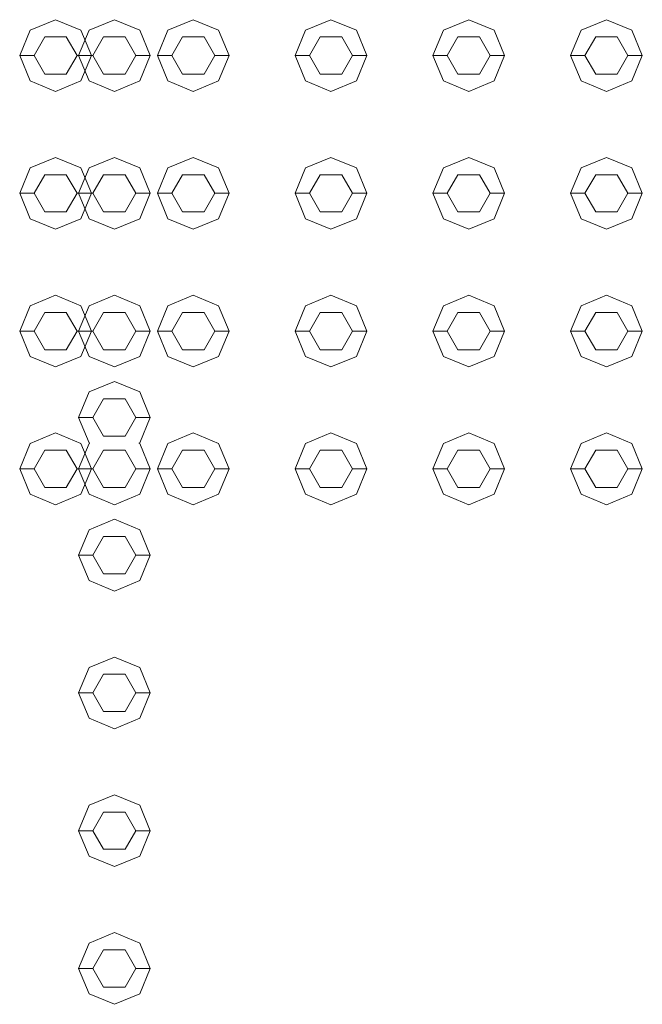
# Model space of a CAD drawing. Header units: millimetres. Extents: x 2 to 902, y -447 to 199.
# Tile 516 of 656: x 29.908 to 30.342, y 149.411 to 150.097. Entities that reach past the tile are written whole.
import ezdxf

# ---------------------------------------------------------------- set-up
doc = ezdxf.new("R2010")
doc.units = ezdxf.units.MM
doc.header["$MEASUREMENT"] = 0
doc.layers.add('IFC-Elemento construtivo genérico-Contorno', color=253, linetype='Continuous', lineweight=5)

msp = doc.modelspace()

# ---------------------------------------------------------------- linework, layer by layer
at = {"layer": 'IFC-Elemento construtivo genérico-Contorno', "color": 7, "lineweight": 5}
for p, q in [((29.91543, 150.09007), (29.93311, 150.0974)), ((29.93311, 150.0974), (29.95079, 150.09007)), ((29.95643, 150.09007), (29.97411, 150.0974)), ((29.97411, 150.0974), (29.99179, 150.09007)), ((30.01143, 150.09007), (30.02911, 150.0974)), ((30.02911, 150.0974), (30.04679, 150.09007)), ((30.10743, 150.09007), (30.12511, 150.0974)), ((30.12511, 150.0974), (30.14279, 150.09007)), ((30.20343, 150.09007), (30.22111, 150.0974)), ((30.22111, 150.0974), (30.23879, 150.09007)), ((30.29943, 150.09007), (30.31711, 150.0974)), ((30.31711, 150.0974), (30.33479, 150.09007)), ((29.90811, 150.0724), (29.91543, 150.09007)), ((29.91811, 150.0724), (29.92561, 150.08538)), ((29.92561, 150.08538), (29.94061, 150.08538)), ((29.94061, 150.08538), (29.94811, 150.0724)), ((29.94911, 150.0724), (29.95643, 150.09007)), ((29.95079, 150.09007), (29.95811, 150.0724)), ((29.95911, 150.0724), (29.96661, 150.08538)), ((29.96661, 150.08538), (29.98161, 150.08538)), ((29.98161, 150.08538), (29.98911, 150.0724)), ((29.99179, 150.09007), (29.99911, 150.0724)), ((30.00411, 150.0724), (30.01143, 150.09007)), ((30.01411, 150.0724), (30.02161, 150.08538)), ((30.02161, 150.08538), (30.03661, 150.08538)), ((30.03661, 150.08538), (30.04411, 150.0724)), ((30.04679, 150.09007), (30.05411, 150.0724)), ((30.10011, 150.0724), (30.10743, 150.09007)), ((30.11011, 150.0724), (30.11761, 150.08538)), ((30.11761, 150.08538), (30.13261, 150.08538)), ((30.13261, 150.08538), (30.14011, 150.0724)), ((30.14279, 150.09007), (30.15011, 150.0724)), ((30.19611, 150.0724), (30.20343, 150.09007)), ((30.20611, 150.0724), (30.21361, 150.08538)), ((30.21361, 150.08538), (30.22861, 150.08538)), ((30.22861, 150.08538), (30.23611, 150.0724)), ((30.23879, 150.09007), (30.24611, 150.0724)), ((30.29211, 150.0724), (30.29943, 150.09007)), ((30.30211, 150.0724), (30.30961, 150.08538)), ((30.30961, 150.08538), (30.32461, 150.08538)), ((30.32461, 150.08538), (30.33211, 150.0724)), ((30.33479, 150.09007), (30.34211, 150.0724)), ((29.90811, 150.0724), (29.91811, 150.0724)), ((29.90811, 150.0724), (29.91543, 150.05472)), ((29.91811, 150.0724), (29.92561, 150.05941)), ((29.94061, 150.05941), (29.94811, 150.0724)), ((29.94811, 150.0724), (29.95811, 150.0724)), ((29.94911, 150.0724), (29.95911, 150.0724)), ((29.94911, 150.0724), (29.95643, 150.05472)), ((29.95079, 150.05472), (29.95811, 150.0724)), ((29.95911, 150.0724), (29.96661, 150.05941)), ((29.98161, 150.05941), (29.98911, 150.0724)), ((29.98911, 150.0724), (29.99911, 150.0724)), ((29.99179, 150.05472), (29.99911, 150.0724)), ((30.00411, 150.0724), (30.01411, 150.0724)), ((30.00411, 150.0724), (30.01143, 150.05472)), ((30.01411, 150.0724), (30.02161, 150.05941)), ((30.03661, 150.05941), (30.04411, 150.0724)), ((30.04411, 150.0724), (30.05411, 150.0724)), ((30.04679, 150.05472), (30.05411, 150.0724)), ((30.10011, 150.0724), (30.11011, 150.0724)), ((30.10011, 150.0724), (30.10743, 150.05472)), ((30.11011, 150.0724), (30.11761, 150.05941)), ((30.13261, 150.05941), (30.14011, 150.0724)), ((30.14011, 150.0724), (30.15011, 150.0724)), ((30.14279, 150.05472), (30.15011, 150.0724)), ((30.19611, 150.0724), (30.20611, 150.0724)), ((30.19611, 150.0724), (30.20343, 150.05472)), ((30.20611, 150.0724), (30.21361, 150.05941)), ((30.22861, 150.05941), (30.23611, 150.0724)), ((30.23611, 150.0724), (30.24611, 150.0724)), ((30.23879, 150.05472), (30.24611, 150.0724)), ((30.29211, 150.0724), (30.30211, 150.0724)), ((30.29211, 150.0724), (30.29943, 150.05472)), ((30.30211, 150.0724), (30.30961, 150.05941)), ((30.32461, 150.05941), (30.33211, 150.0724)), ((30.33211, 150.0724), (30.34211, 150.0724)), ((30.33479, 150.05472), (30.34211, 150.0724)), ((29.92561, 150.05941), (29.94061, 150.05941)), ((29.96661, 150.05941), (29.98161, 150.05941)), ((30.02161, 150.05941), (30.03661, 150.05941)), ((30.11761, 150.05941), (30.13261, 150.05941)), ((30.21361, 150.05941), (30.22861, 150.05941)), ((30.30961, 150.05941), (30.32461, 150.05941)), ((29.91543, 150.05472), (29.93311, 150.0474)), ((29.93311, 150.0474), (29.95079, 150.05472)), ((29.95643, 150.05472), (29.97411, 150.0474)), ((29.97411, 150.0474), (29.99179, 150.05472)), ((30.01143, 150.05472), (30.02911, 150.0474)), ((30.02911, 150.0474), (30.04679, 150.05472)), ((30.10743, 150.05472), (30.12511, 150.0474)), ((30.12511, 150.0474), (30.14279, 150.05472)), ((30.20343, 150.05472), (30.22111, 150.0474)), ((30.22111, 150.0474), (30.23879, 150.05472)), ((30.29943, 150.05472), (30.31711, 150.0474)), ((30.31711, 150.0474), (30.33479, 150.05472)), ((29.91543, 149.99408), (29.93311, 150.0014)), ((29.93311, 150.0014), (29.95079, 149.99408)), ((29.95643, 149.99408), (29.97411, 150.0014)), ((29.97411, 150.0014), (29.99179, 149.99408)), ((30.01143, 149.99408), (30.02911, 150.0014)), ((30.02911, 150.0014), (30.04679, 149.99408)), ((30.10743, 149.99408), (30.12511, 150.0014)), ((30.12511, 150.0014), (30.14279, 149.99408)), ((30.20343, 149.99408), (30.22111, 150.0014)), ((30.22111, 150.0014), (30.23879, 149.99408)), ((30.29943, 149.99408), (30.31711, 150.0014)), ((30.31711, 150.0014), (30.33479, 149.99408)), ((29.90811, 149.9764), (29.91543, 149.99408)), ((29.91811, 149.9764), (29.92561, 149.98939)), ((29.92561, 149.98939), (29.94061, 149.98939)), ((29.94061, 149.98939), (29.94811, 149.9764)), ((29.94911, 149.9764), (29.95643, 149.99408)), ((29.95079, 149.99408), (29.95811, 149.9764)), ((29.95911, 149.9764), (29.96661, 149.98939)), ((29.96661, 149.98939), (29.98161, 149.98939)), ((29.98161, 149.98939), (29.98911, 149.9764)), ((29.99179, 149.99408), (29.99911, 149.9764)), ((30.00411, 149.9764), (30.01143, 149.99408)), ((30.01411, 149.9764), (30.02161, 149.98939)), ((30.02161, 149.98939), (30.03661, 149.98939)), ((30.03661, 149.98939), (30.04411, 149.9764)), ((30.04679, 149.99408), (30.05411, 149.9764)), ((30.10011, 149.9764), (30.10743, 149.99408)), ((30.11011, 149.9764), (30.11761, 149.98939)), ((30.11761, 149.98939), (30.13261, 149.98939)), ((30.13261, 149.98939), (30.14011, 149.9764)), ((30.14279, 149.99408), (30.15011, 149.9764)), ((30.19611, 149.9764), (30.20343, 149.99408)), ((30.20611, 149.9764), (30.21361, 149.98939)), ((30.21361, 149.98939), (30.22861, 149.98939)), ((30.22861, 149.98939), (30.23611, 149.9764)), ((30.23879, 149.99408), (30.24611, 149.9764)), ((30.29211, 149.9764), (30.29943, 149.99408)), ((30.30211, 149.9764), (30.30961, 149.98939)), ((30.30961, 149.98939), (30.32461, 149.98939)), ((30.32461, 149.98939), (30.33211, 149.9764)), ((30.33479, 149.99408), (30.34211, 149.9764)), ((29.90811, 149.9764), (29.91811, 149.9764)), ((29.90811, 149.9764), (29.91543, 149.95871)), ((29.91811, 149.9764), (29.92561, 149.9634)), ((29.94061, 149.9634), (29.94811, 149.9764)), ((29.94811, 149.9764), (29.95811, 149.9764)), ((29.94911, 149.9764), (29.95911, 149.9764)), ((29.94911, 149.9764), (29.95643, 149.95871)), ((29.95079, 149.95871), (29.95811, 149.9764)), ((29.95911, 149.9764), (29.96661, 149.9634)), ((29.98161, 149.9634), (29.98911, 149.9764)), ((29.98911, 149.9764), (29.99911, 149.9764)), ((29.99179, 149.95871), (29.99911, 149.9764)), ((30.00411, 149.9764), (30.01411, 149.9764)), ((30.00411, 149.9764), (30.01143, 149.95871)), ((30.01411, 149.9764), (30.02161, 149.9634)), ((30.03661, 149.9634), (30.04411, 149.9764)), ((30.04411, 149.9764), (30.05411, 149.9764)), ((30.04679, 149.95871), (30.05411, 149.9764)), ((30.10011, 149.9764), (30.11011, 149.9764)), ((30.10011, 149.9764), (30.10743, 149.95871)), ((30.11011, 149.9764), (30.11761, 149.9634)), ((30.13261, 149.9634), (30.14011, 149.9764)), ((30.14011, 149.9764), (30.15011, 149.9764)), ((30.14279, 149.95871), (30.15011, 149.9764)), ((30.19611, 149.9764), (30.20611, 149.9764)), ((30.19611, 149.9764), (30.20343, 149.95871)), ((30.20611, 149.9764), (30.21361, 149.9634)), ((30.22861, 149.9634), (30.23611, 149.9764)), ((30.23611, 149.9764), (30.24611, 149.9764)), ((30.23879, 149.95871), (30.24611, 149.9764)), ((30.29211, 149.9764), (30.30211, 149.9764)), ((30.29211, 149.9764), (30.29943, 149.95871)), ((30.30211, 149.9764), (30.30961, 149.9634)), ((30.32461, 149.9634), (30.33211, 149.9764)), ((30.33211, 149.9764), (30.34211, 149.9764)), ((30.33479, 149.95871), (30.34211, 149.9764)), ((29.92561, 149.9634), (29.94061, 149.9634)), ((29.96661, 149.9634), (29.98161, 149.9634)), ((30.02161, 149.9634), (30.03661, 149.9634)), ((30.11761, 149.9634), (30.13261, 149.9634)), ((30.21361, 149.9634), (30.22861, 149.9634)), ((30.30961, 149.9634), (30.32461, 149.9634)), ((29.91543, 149.95871), (29.93311, 149.9514)), ((29.93311, 149.9514), (29.95079, 149.95871)), ((29.95643, 149.95871), (29.97411, 149.9514)), ((29.97411, 149.9514), (29.99179, 149.95871)), ((30.01143, 149.95871), (30.02911, 149.9514)), ((30.02911, 149.9514), (30.04679, 149.95871)), ((30.10743, 149.95871), (30.12511, 149.9514)), ((30.12511, 149.9514), (30.14279, 149.95871)), ((30.20343, 149.95871), (30.22111, 149.9514)), ((30.22111, 149.9514), (30.23879, 149.95871)), ((30.29943, 149.95871), (30.31711, 149.9514)), ((30.31711, 149.9514), (30.33479, 149.95871)), ((29.91543, 149.89807), (29.93311, 149.90539)), ((29.93311, 149.90539), (29.95079, 149.89807)), ((29.95643, 149.89807), (29.97411, 149.90539)), ((29.97411, 149.90539), (29.99179, 149.89807)), ((30.01143, 149.89807), (30.02911, 149.90539)), ((30.02911, 149.90539), (30.04679, 149.89807)), ((30.10743, 149.89807), (30.12511, 149.90539)), ((30.12511, 149.90539), (30.14279, 149.89807)), ((30.20343, 149.89807), (30.22111, 149.90539)), ((30.22111, 149.90539), (30.23879, 149.89807)), ((30.29943, 149.89807), (30.31711, 149.90539)), ((30.31711, 149.90539), (30.33479, 149.89807)), ((29.90811, 149.88039), (29.91543, 149.89807)), ((29.91811, 149.88039), (29.92561, 149.89338)), ((29.92561, 149.89338), (29.94061, 149.89338)), ((29.94061, 149.89338), (29.94811, 149.88039)), ((29.94911, 149.88039), (29.95643, 149.89807)), ((29.95079, 149.89807), (29.95811, 149.88039)), ((29.95911, 149.88039), (29.96661, 149.89338)), ((29.96661, 149.89338), (29.98161, 149.89338)), ((29.98161, 149.89338), (29.98911, 149.88039)), ((29.99179, 149.89807), (29.99911, 149.88039)), ((30.00411, 149.88039), (30.01143, 149.89807)), ((30.01411, 149.88039), (30.02161, 149.89338)), ((30.02161, 149.89338), (30.03661, 149.89338)), ((30.03661, 149.89338), (30.04411, 149.88039)), ((30.04679, 149.89807), (30.05411, 149.88039)), ((30.10011, 149.88039), (30.10743, 149.89807)), ((30.11011, 149.88039), (30.11761, 149.89338)), ((30.11761, 149.89338), (30.13261, 149.89338)), ((30.13261, 149.89338), (30.14011, 149.88039)), ((30.14279, 149.89807), (30.15011, 149.88039)), ((30.19611, 149.88039), (30.20343, 149.89807)), ((30.20611, 149.88039), (30.21361, 149.89338)), ((30.21361, 149.89338), (30.22861, 149.89338)), ((30.22861, 149.89338), (30.23611, 149.88039)), ((30.23879, 149.89807), (30.24611, 149.88039)), ((30.29211, 149.88039), (30.29943, 149.89807)), ((30.30211, 149.88039), (30.30961, 149.89338)), ((30.30961, 149.89338), (30.32461, 149.89338)), ((30.32461, 149.89338), (30.33211, 149.88039)), ((30.33479, 149.89807), (30.34211, 149.88039)), ((29.90811, 149.88039), (29.91811, 149.88039)), ((29.90811, 149.88039), (29.91543, 149.86272)), ((29.91811, 149.88039), (29.92561, 149.86741)), ((29.94061, 149.86741), (29.94811, 149.88039)), ((29.94811, 149.88039), (29.95811, 149.88039)), ((29.94911, 149.88039), (29.95911, 149.88039)), ((29.94911, 149.88039), (29.95643, 149.86272)), ((29.95079, 149.86272), (29.95811, 149.88039)), ((29.95911, 149.88039), (29.96661, 149.86741)), ((29.98161, 149.86741), (29.98911, 149.88039)), ((29.98911, 149.88039), (29.99911, 149.88039)), ((29.99179, 149.86272), (29.99911, 149.88039)), ((30.00411, 149.88039), (30.01411, 149.88039)), ((30.00411, 149.88039), (30.01143, 149.86272)), ((30.01411, 149.88039), (30.02161, 149.86741)), ((30.03661, 149.86741), (30.04411, 149.88039)), ((30.04411, 149.88039), (30.05411, 149.88039)), ((30.04679, 149.86272), (30.05411, 149.88039)), ((30.10011, 149.88039), (30.11011, 149.88039)), ((30.10011, 149.88039), (30.10743, 149.86272)), ((30.11011, 149.88039), (30.11761, 149.86741)), ((30.13261, 149.86741), (30.14011, 149.88039)), ((30.14011, 149.88039), (30.15011, 149.88039)), ((30.14279, 149.86272), (30.15011, 149.88039)), ((30.19611, 149.88039), (30.20611, 149.88039)), ((30.19611, 149.88039), (30.20343, 149.86272)), ((30.20611, 149.88039), (30.21361, 149.86741)), ((30.22861, 149.86741), (30.23611, 149.88039)), ((30.23611, 149.88039), (30.24611, 149.88039)), ((30.23879, 149.86272), (30.24611, 149.88039)), ((30.29211, 149.88039), (30.30211, 149.88039)), ((30.29211, 149.88039), (30.29943, 149.86272)), ((30.30211, 149.88039), (30.30961, 149.86741)), ((30.32461, 149.86741), (30.33211, 149.88039)), ((30.33211, 149.88039), (30.34211, 149.88039)), ((30.33479, 149.86272), (30.34211, 149.88039)), ((29.92561, 149.86741), (29.94061, 149.86741)), ((29.96661, 149.86741), (29.98161, 149.86741)), ((30.02161, 149.86741), (30.03661, 149.86741)), ((30.11761, 149.86741), (30.13261, 149.86741)), ((30.21361, 149.86741), (30.22861, 149.86741)), ((30.30961, 149.86741), (30.32461, 149.86741)), ((29.91543, 149.86272), (29.93311, 149.85539)), ((29.93311, 149.85539), (29.95079, 149.86272)), ((29.95643, 149.86272), (29.97411, 149.85539)), ((29.97411, 149.85539), (29.99179, 149.86272)), ((30.01143, 149.86272), (30.02911, 149.85539)), ((30.02911, 149.85539), (30.04679, 149.86272)), ((30.10743, 149.86272), (30.12511, 149.85539)), ((30.12511, 149.85539), (30.14279, 149.86272)), ((30.20343, 149.86272), (30.22111, 149.85539)), ((30.22111, 149.85539), (30.23879, 149.86272)), ((30.29943, 149.86272), (30.31711, 149.85539)), ((30.31711, 149.85539), (30.33479, 149.86272)), ((29.95643, 149.83797), (29.97411, 149.8453)), ((29.97411, 149.8453), (29.99179, 149.83797)), ((29.94911, 149.8203), (29.95643, 149.83797)), ((29.95911, 149.8203), (29.96661, 149.83329)), ((29.96661, 149.83329), (29.98161, 149.83329)), ((29.98161, 149.83329), (29.98911, 149.8203)), ((29.99179, 149.83797), (29.99911, 149.8203)), ((29.94911, 149.8203), (29.95911, 149.8203)), ((29.94911, 149.8203), (29.95643, 149.80261)), ((29.95911, 149.8203), (29.96661, 149.8073)), ((29.98161, 149.8073), (29.98911, 149.8203)), ((29.98911, 149.8203), (29.99911, 149.8203)), ((29.99179, 149.80261), (29.99911, 149.8203)), ((29.91543, 149.80207), (29.93311, 149.8094)), ((29.93311, 149.8094), (29.95079, 149.80207)), ((29.96661, 149.8073), (29.98161, 149.8073)), ((30.01143, 149.80207), (30.02911, 149.8094)), ((30.02911, 149.8094), (30.04679, 149.80207)), ((30.10743, 149.80207), (30.12511, 149.8094)), ((30.12511, 149.8094), (30.14279, 149.80207)), ((30.20343, 149.80207), (30.22111, 149.8094)), ((30.22111, 149.8094), (30.23879, 149.80207)), ((30.29943, 149.80207), (30.31711, 149.8094)), ((30.31711, 149.8094), (30.33479, 149.80207)), ((29.90811, 149.7844), (29.91543, 149.80207)), ((29.91811, 149.7844), (29.92561, 149.79739)), ((29.92561, 149.79739), (29.94061, 149.79739)), ((29.94061, 149.79739), (29.94811, 149.7844)), ((29.94911, 149.7844), (29.95643, 149.80207)), ((29.95079, 149.80207), (29.95811, 149.7844)), ((29.95643, 149.80261), (29.95708, 149.80235)), ((29.95643, 149.80207), (29.95708, 149.80235)), ((29.95911, 149.7844), (29.96661, 149.79739)), ((29.96661, 149.79739), (29.98161, 149.79739)), ((29.98161, 149.79739), (29.98911, 149.7844)), ((29.99114, 149.80235), (29.99179, 149.80261)), ((29.99114, 149.80235), (29.99179, 149.80207)), ((29.99179, 149.80207), (29.99911, 149.7844)), ((30.00411, 149.7844), (30.01143, 149.80207)), ((30.01411, 149.7844), (30.02161, 149.79739)), ((30.02161, 149.79739), (30.03661, 149.79739)), ((30.03661, 149.79739), (30.04411, 149.7844)), ((30.04679, 149.80207), (30.05411, 149.7844)), ((30.10011, 149.7844), (30.10743, 149.80207)), ((30.11011, 149.7844), (30.11761, 149.79739)), ((30.11761, 149.79739), (30.13261, 149.79739)), ((30.13261, 149.79739), (30.14011, 149.7844)), ((30.14279, 149.80207), (30.15011, 149.7844)), ((30.19611, 149.7844), (30.20343, 149.80207)), ((30.20611, 149.7844), (30.21361, 149.79739)), ((30.21361, 149.79739), (30.22861, 149.79739)), ((30.22861, 149.79739), (30.23611, 149.7844)), ((30.23879, 149.80207), (30.24611, 149.7844)), ((30.29211, 149.7844), (30.29943, 149.80207)), ((30.30211, 149.7844), (30.30961, 149.79739)), ((30.30961, 149.79739), (30.32461, 149.79739)), ((30.32461, 149.79739), (30.33211, 149.7844)), ((30.33479, 149.80207), (30.34211, 149.7844)), ((29.90811, 149.7844), (29.91811, 149.7844)), ((29.90811, 149.7844), (29.91543, 149.76672)), ((29.91811, 149.7844), (29.92561, 149.77141)), ((29.94061, 149.77141), (29.94811, 149.7844)), ((29.94811, 149.7844), (29.95811, 149.7844)), ((29.94911, 149.7844), (29.95911, 149.7844)), ((29.94911, 149.7844), (29.95643, 149.76672)), ((29.95079, 149.76672), (29.95811, 149.7844)), ((29.95911, 149.7844), (29.96661, 149.77141)), ((29.98161, 149.77141), (29.98911, 149.7844)), ((29.98911, 149.7844), (29.99911, 149.7844)), ((29.99179, 149.76672), (29.99911, 149.7844)), ((30.00411, 149.7844), (30.01411, 149.7844)), ((30.00411, 149.7844), (30.01143, 149.76672)), ((30.01411, 149.7844), (30.02161, 149.77141)), ((30.03661, 149.77141), (30.04411, 149.7844)), ((30.04411, 149.7844), (30.05411, 149.7844)), ((30.04679, 149.76672), (30.05411, 149.7844)), ((30.10011, 149.7844), (30.11011, 149.7844)), ((30.10011, 149.7844), (30.10743, 149.76672)), ((30.11011, 149.7844), (30.11761, 149.77141)), ((30.13261, 149.77141), (30.14011, 149.7844)), ((30.14011, 149.7844), (30.15011, 149.7844)), ((30.14279, 149.76672), (30.15011, 149.7844)), ((30.19611, 149.7844), (30.20611, 149.7844)), ((30.19611, 149.7844), (30.20343, 149.76672)), ((30.20611, 149.7844), (30.21361, 149.77141)), ((30.22861, 149.77141), (30.23611, 149.7844)), ((30.23611, 149.7844), (30.24611, 149.7844)), ((30.23879, 149.76672), (30.24611, 149.7844)), ((30.29211, 149.7844), (30.30211, 149.7844)), ((30.29211, 149.7844), (30.29943, 149.76672)), ((30.30211, 149.7844), (30.30961, 149.77141)), ((30.32461, 149.77141), (30.33211, 149.7844)), ((30.33211, 149.7844), (30.34211, 149.7844)), ((30.33479, 149.76672), (30.34211, 149.7844)), ((29.92561, 149.77141), (29.94061, 149.77141)), ((29.96661, 149.77141), (29.98161, 149.77141)), ((30.02161, 149.77141), (30.03661, 149.77141)), ((30.11761, 149.77141), (30.13261, 149.77141)), ((30.21361, 149.77141), (30.22861, 149.77141)), ((30.30961, 149.77141), (30.32461, 149.77141)), ((29.91543, 149.76672), (29.93311, 149.7594)), ((29.93311, 149.7594), (29.95079, 149.76672)), ((29.95643, 149.76672), (29.97411, 149.7594)), ((29.97411, 149.7594), (29.99179, 149.76672)), ((30.01143, 149.76672), (30.02911, 149.7594)), ((30.02911, 149.7594), (30.04679, 149.76672)), ((30.10743, 149.76672), (30.12511, 149.7594)), ((30.12511, 149.7594), (30.14279, 149.76672)), ((30.20343, 149.76672), (30.22111, 149.7594)), ((30.22111, 149.7594), (30.23879, 149.76672)), ((30.29943, 149.76672), (30.31711, 149.7594)), ((30.31711, 149.7594), (30.33479, 149.76672)), ((29.95643, 149.74197), (29.97411, 149.74929)), ((29.97411, 149.74929), (29.99179, 149.74197)), ((29.94911, 149.72429), (29.95643, 149.74197)), ((29.95911, 149.72429), (29.96661, 149.73728)), ((29.96661, 149.73728), (29.98161, 149.73728)), ((29.98161, 149.73728), (29.98911, 149.72429)), ((29.99179, 149.74197), (29.99911, 149.72429)), ((29.94911, 149.72429), (29.95911, 149.72429)), ((29.94911, 149.72429), (29.95643, 149.70662)), ((29.95911, 149.72429), (29.96661, 149.7113)), ((29.98161, 149.7113), (29.98911, 149.72429)), ((29.98911, 149.72429), (29.99911, 149.72429)), ((29.99179, 149.70662), (29.99911, 149.72429)), ((29.96661, 149.7113), (29.98161, 149.7113)), ((29.95643, 149.70662), (29.97411, 149.69929)), ((29.97411, 149.69929), (29.99179, 149.70662)), ((29.95643, 149.64597), (29.97411, 149.65329)), ((29.97411, 149.65329), (29.99179, 149.64597)), ((29.94911, 149.62829), (29.95643, 149.64597)), ((29.95911, 149.62829), (29.96661, 149.64128)), ((29.96661, 149.64128), (29.98161, 149.64128)), ((29.98161, 149.64128), (29.98911, 149.62829)), ((29.99179, 149.64597), (29.99911, 149.62829)), ((29.94911, 149.62829), (29.95911, 149.62829)), ((29.94911, 149.62829), (29.95643, 149.61062)), ((29.95911, 149.62829), (29.96661, 149.61531)), ((29.98161, 149.61531), (29.98911, 149.62829)), ((29.98911, 149.62829), (29.99911, 149.62829)), ((29.99179, 149.61062), (29.99911, 149.62829)), ((29.96661, 149.61531), (29.98161, 149.61531)), ((29.95643, 149.61062), (29.97411, 149.60329)), ((29.97411, 149.60329), (29.99179, 149.61062)), ((29.95643, 149.54997), (29.97411, 149.55729)), ((29.97411, 149.55729), (29.99179, 149.54997)), ((29.94911, 149.53229), (29.95643, 149.54997)), ((29.95911, 149.53229), (29.96661, 149.54529)), ((29.96661, 149.54529), (29.98161, 149.54529)), ((29.98161, 149.54529), (29.98911, 149.53229)), ((29.99179, 149.54997), (29.99911, 149.53229)), ((29.94911, 149.53229), (29.95911, 149.53229)), ((29.94911, 149.53229), (29.95643, 149.51461)), ((29.95911, 149.53229), (29.96661, 149.5193)), ((29.98161, 149.5193), (29.98911, 149.53229)), ((29.98911, 149.53229), (29.99911, 149.53229)), ((29.99179, 149.51461), (29.99911, 149.53229)), ((29.96661, 149.5193), (29.98161, 149.5193)), ((29.95643, 149.51461), (29.97411, 149.50729)), ((29.97411, 149.50729), (29.99179, 149.51461)), ((29.95643, 149.45397), (29.97411, 149.46129)), ((29.97411, 149.46129), (29.99179, 149.45397)), ((29.94911, 149.43629), (29.95643, 149.45397)), ((29.99179, 149.45397), (29.99911, 149.43629)), ((29.95911, 149.43629), (29.96661, 149.44928)), ((29.96661, 149.44928), (29.98161, 149.44928)), ((29.98161, 149.44928), (29.98911, 149.43629)), ((29.94911, 149.43629), (29.95911, 149.43629)), ((29.94911, 149.43629), (29.95643, 149.41862)), ((29.95911, 149.43629), (29.96661, 149.4233)), ((29.98161, 149.4233), (29.98911, 149.43629)), ((29.98911, 149.43629), (29.99911, 149.43629)), ((29.99179, 149.41862), (29.99911, 149.43629)), ((29.96661, 149.4233), (29.98161, 149.4233)), ((29.95643, 149.41862), (29.97411, 149.41129)), ((29.97411, 149.41129), (29.99179, 149.41862))]:
    msp.add_line(p, q, dxfattribs=at)

doc.saveas('drawing.dxf')
